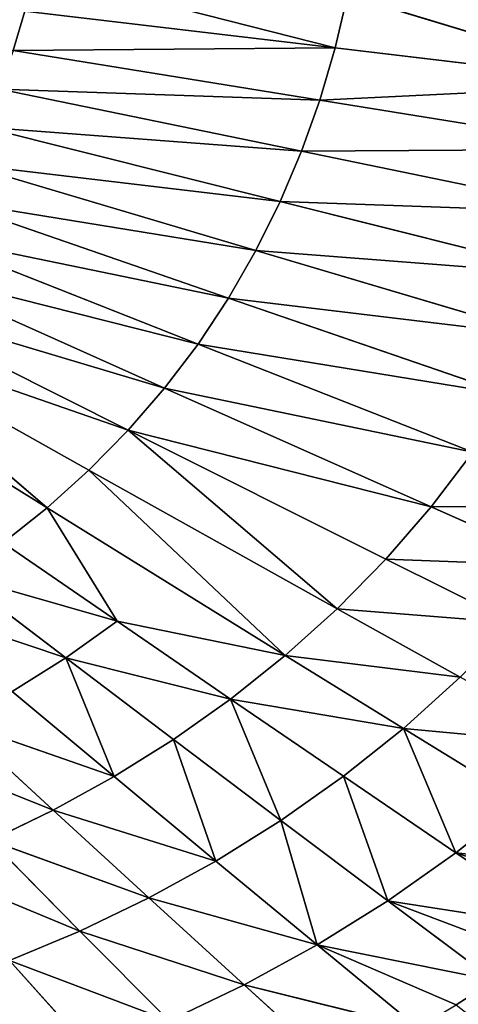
# Model space of a CAD drawing. Extents: x 0 to 605, y 0 to 400.
# Tile 811 of 1056: x 365 to 394, y 127 to 192. Entities that reach past the tile are written whole.
import ezdxf

# ---------------------------------------------------------------- set-up
doc = ezdxf.new("R2010")
doc.units = 0
doc.header["$LTSCALE"] = 25.4
doc.layers.get('0').update_dxf_attribs({"linetype": 'CONTINUOUS'})

# ---------------------------------------------------------------- blocks, each defined once
blk = doc.blocks.new('ATLANTA610_-_S_STL')
at = {"color": 0}
for p, q in [((379.724, 29.172, 271.562), (385.952, 30.076, 277.228)), ((379.724, 29.172, 271.562), (385.952, 30.076, 277.228)), ((379.724, 29.172, 271.562), (391.141, 30, 274.401)), ((379.724, 29.172, 271.562), (391.141, 30, 274.401)), ((391.141, 30, 274.401), (384.526, 29.109, 268.936)), ((391.141, 30, 274.401), (384.526, 29.109, 268.936)), ((384.526, 29.109, 268.936), (393.677, 29.964, 272.875)), ((384.526, 29.109, 268.936), (393.677, 29.964, 272.875)), ((396.169, 29.93, 271.277), (389.178, 29.052, 266.037)), ((396.169, 29.93, 271.277), (389.178, 29.052, 266.037)), ((389.178, 29.052, 266.037), (398.615, 29.897, 269.606)), ((389.178, 29.052, 266.037), (398.615, 29.897, 269.606)), ((401.011, 29.866, 267.866), (393.66, 29, 262.873)), ((401.011, 29.866, 267.866), (393.66, 29, 262.873)), ((393.66, 29, 262.873), (403.354, 29.837, 266.057)), ((393.66, 29, 262.873), (403.354, 29.837, 266.057)), ((396.169, 29.93, 271.277), (393.677, 29.964, 272.875)), ((396.169, 29.93, 271.277), (393.677, 29.964, 272.875)), ((364.301, 28.498, 269.967), (369.753, 29.309, 276.034)), ((364.301, 28.498, 269.967), (369.753, 29.309, 276.034)), ((364.301, 28.498, 269.967), (374.793, 29.238, 273.924)), ((364.301, 28.498, 269.967), (374.793, 29.238, 273.924)), ((374.793, 29.238, 273.924), (368.932, 28.441, 268.019)), ((374.793, 29.238, 273.924), (368.932, 28.441, 268.019)), ((379.724, 29.172, 271.562), (368.932, 28.441, 268.019)), ((379.724, 29.172, 271.562), (368.932, 28.441, 268.019)), ((373.462, 28.388, 265.841), (379.724, 29.172, 271.562)), ((373.462, 28.388, 265.841), (379.724, 29.172, 271.562)), ((379.724, 29.172, 271.562), (374.793, 29.238, 273.924)), ((379.724, 29.172, 271.562), (374.793, 29.238, 273.924)), ((379.724, 29.172, 271.562), (384.526, 29.109, 268.936)), ((379.724, 29.172, 271.562), (384.526, 29.109, 268.936)), ((373.462, 28.388, 265.841), (384.526, 29.109, 268.936)), ((373.462, 28.388, 265.841), (384.526, 29.109, 268.936)), ((377.874, 28.338, 263.42), (384.526, 29.109, 268.936)), ((377.874, 28.338, 263.42), (384.526, 29.109, 268.936)), ((384.526, 29.109, 268.936), (382.15, 28.291, 260.748)), ((384.526, 29.109, 268.936), (382.15, 28.291, 260.748)), ((382.15, 28.291, 260.748), (389.178, 29.052, 266.037)), ((382.15, 28.291, 260.748), (389.178, 29.052, 266.037)), ((384.526, 29.109, 268.936), (389.178, 29.052, 266.037)), ((384.526, 29.109, 268.936), (389.178, 29.052, 266.037)), ((386.268, 28.249, 257.834), (389.178, 29.052, 266.037)), ((386.268, 28.249, 257.834), (389.178, 29.052, 266.037)), ((386.268, 28.249, 257.834), (393.66, 29, 262.873)), ((386.268, 28.249, 257.834), (393.66, 29, 262.873)), ((389.178, 29.052, 266.037), (393.66, 29, 262.873)), ((389.178, 29.052, 266.037), (393.66, 29, 262.873)), ((393.66, 29, 262.873), (390.207, 28.211, 254.688)), ((393.66, 29, 262.873), (390.207, 28.211, 254.688)), ((390.207, 28.211, 254.688), (397.945, 28.952, 259.456)), ((390.207, 28.211, 254.688), (397.945, 28.952, 259.456)), ((393.66, 29, 262.873), (397.945, 28.952, 259.456)), ((393.66, 29, 262.873), (397.945, 28.952, 259.456)), ((358.823, 27.801, 263.843), (368.932, 28.441, 268.019)), ((358.823, 27.801, 263.843), (368.932, 28.441, 268.019)), ((368.932, 28.441, 268.019), (363.043, 27.756, 262.06)), ((368.932, 28.441, 268.019), (363.043, 27.756, 262.06)), ((373.462, 28.388, 265.841), (363.043, 27.756, 262.06)), ((373.462, 28.388, 265.841), (363.043, 27.756, 262.06)), ((364.301, 28.498, 269.967), (368.932, 28.441, 268.019)), ((364.301, 28.498, 269.967), (368.932, 28.441, 268.019)), ((367.17, 27.713, 260.068), (373.462, 28.388, 265.841)), ((367.17, 27.713, 260.068), (373.462, 28.388, 265.841)), ((367.17, 27.713, 260.068), (377.874, 28.338, 263.42)), ((367.17, 27.713, 260.068), (377.874, 28.338, 263.42)), ((373.462, 28.388, 265.841), (368.932, 28.441, 268.019)), ((373.462, 28.388, 265.841), (368.932, 28.441, 268.019)), ((371.191, 27.673, 257.855), (377.874, 28.338, 263.42)), ((371.191, 27.673, 257.855), (377.874, 28.338, 263.42)), ((373.462, 28.388, 265.841), (377.874, 28.338, 263.42)), ((373.462, 28.388, 265.841), (377.874, 28.338, 263.42)), ((375.087, 27.636, 255.415), (377.874, 28.338, 263.42)), ((375.087, 27.636, 255.415), (377.874, 28.338, 263.42)), ((382.15, 28.291, 260.748), (375.087, 27.636, 255.415)), ((382.15, 28.291, 260.748), (375.087, 27.636, 255.415)), ((382.15, 28.291, 260.748), (377.874, 28.338, 263.42)), ((382.15, 28.291, 260.748), (377.874, 28.338, 263.42)), ((382.15, 28.291, 260.748), (378.84, 27.603, 252.753)), ((382.15, 28.291, 260.748), (378.84, 27.603, 252.753)), ((378.84, 27.603, 252.753), (386.268, 28.249, 257.834)), ((378.84, 27.603, 252.753), (386.268, 28.249, 257.834)), ((382.15, 28.291, 260.748), (386.268, 28.249, 257.834)), ((382.15, 28.291, 260.748), (386.268, 28.249, 257.834)), ((382.43, 27.572, 249.881), (390.207, 28.211, 254.688)), ((382.43, 27.572, 249.881), (390.207, 28.211, 254.688)), ((385.838, 27.546, 246.809), (393.945, 28.177, 251.322)), ((385.838, 27.546, 246.809), (393.945, 28.177, 251.322)), ((386.268, 28.249, 257.834), (390.207, 28.211, 254.688)), ((386.268, 28.249, 257.834), (390.207, 28.211, 254.688)), ((397.461, 28.148, 247.747), (389.043, 27.522, 243.547)), ((397.461, 28.148, 247.747), (389.043, 27.522, 243.547)), ((390.207, 28.211, 254.688), (393.945, 28.177, 251.322)), ((390.207, 28.211, 254.688), (393.945, 28.177, 251.322)), ((400.731, 28.124, 243.979), (392.025, 27.503, 240.109)), ((400.731, 28.124, 243.979), (392.025, 27.503, 240.109)), ((357.128, 27.169, 256.053), (367.17, 27.713, 260.068)), ((357.128, 27.169, 256.053), (367.17, 27.713, 260.068)), ((360.851, 27.136, 254.25), (367.17, 27.713, 260.068)), ((360.851, 27.136, 254.25), (367.17, 27.713, 260.068)), ((360.851, 27.136, 254.25), (371.191, 27.673, 257.855)), ((360.851, 27.136, 254.25), (371.191, 27.673, 257.855)), ((367.17, 27.713, 260.068), (363.043, 27.756, 262.06)), ((367.17, 27.713, 260.068), (363.043, 27.756, 262.06)), ((364.478, 27.105, 252.248), (371.191, 27.673, 257.855)), ((364.478, 27.105, 252.248), (371.191, 27.673, 257.855)), ((366.775, 26.563, 240.167), (382.43, 27.572, 249.881)), ((366.775, 26.563, 240.167), (382.43, 27.572, 249.881)), ((371.191, 27.673, 257.855), (367.17, 27.713, 260.068)), ((371.191, 27.673, 257.855), (367.17, 27.713, 260.068)), ((367.993, 27.077, 250.041), (371.191, 27.673, 257.855)), ((367.993, 27.077, 250.041), (371.191, 27.673, 257.855)), ((375.087, 27.636, 255.415), (367.993, 27.077, 250.041)), ((375.087, 27.636, 255.415), (367.993, 27.077, 250.041)), ((382.43, 27.572, 249.881), (369.516, 26.547, 237.69)), ((382.43, 27.572, 249.881), (369.516, 26.547, 237.69)), ((369.516, 26.547, 237.69), (385.838, 27.546, 246.809)), ((369.516, 26.547, 237.69), (385.838, 27.546, 246.809)), ((375.087, 27.636, 255.415), (371.191, 27.673, 257.855)), ((375.087, 27.636, 255.415), (371.191, 27.673, 257.855)), ((378.84, 27.603, 252.753), (371.379, 27.05, 247.635)), ((378.84, 27.603, 252.753), (371.379, 27.05, 247.635)), ((371.379, 27.05, 247.635), (382.43, 27.572, 249.881)), ((371.379, 27.05, 247.635), (382.43, 27.572, 249.881)), ((385.838, 27.546, 246.809), (372.095, 26.533, 235.062)), ((385.838, 27.546, 246.809), (372.095, 26.533, 235.062)), ((372.095, 26.533, 235.062), (389.043, 27.522, 243.547)), ((372.095, 26.533, 235.062), (389.043, 27.522, 243.547)), ((392.025, 27.503, 240.109), (374.495, 26.521, 232.292)), ((392.025, 27.503, 240.109), (374.495, 26.521, 232.292)), ((375.087, 27.636, 255.415), (378.84, 27.603, 252.753)), ((375.087, 27.636, 255.415), (378.84, 27.603, 252.753)), ((394.764, 27.488, 236.508), (376.701, 26.512, 229.391)), ((394.764, 27.488, 236.508), (376.701, 26.512, 229.391)), ((397.253, 27.477, 232.756), (378.705, 26.506, 226.37)), ((397.253, 27.477, 232.756), (378.705, 26.506, 226.37)), ((378.84, 27.603, 252.753), (382.43, 27.572, 249.881)), ((378.84, 27.603, 252.753), (382.43, 27.572, 249.881)), ((399.485, 27.47, 228.868), (380.505, 26.502, 223.239)), ((399.485, 27.47, 228.868), (380.505, 26.502, 223.239)), ((382.102, 26.5, 220.014), (401.464, 27.468, 224.861)), ((382.102, 26.5, 220.014), (401.464, 27.468, 224.861)), ((382.43, 27.572, 249.881), (385.838, 27.546, 246.809)), ((382.43, 27.572, 249.881), (385.838, 27.546, 246.809)), ((403.193, 27.471, 220.753), (383.498, 26.502, 216.707)), ((403.193, 27.471, 220.753), (383.498, 26.502, 216.707)), ((404.676, 27.479, 216.562), (384.698, 26.506, 213.334)), ((404.676, 27.479, 216.562), (384.698, 26.506, 213.334)), ((405.92, 27.492, 212.302), (385.707, 26.513, 209.906)), ((405.92, 27.492, 212.302), (385.707, 26.513, 209.906)), ((385.838, 27.546, 246.809), (389.043, 27.522, 243.547)), ((385.838, 27.546, 246.809), (389.043, 27.522, 243.547)), ((405.92, 27.492, 212.302), (386.534, 26.524, 206.429)), ((405.92, 27.492, 212.302), (386.534, 26.524, 206.429)), ((389.043, 27.522, 243.547), (392.025, 27.503, 240.109)), ((389.043, 27.522, 243.547), (392.025, 27.503, 240.109)), ((392.025, 27.503, 240.109), (394.764, 27.488, 236.508)), ((392.025, 27.503, 240.109), (394.764, 27.488, 236.508)), ((360.871, 26.601, 244.631), (367.993, 27.077, 250.041)), ((360.871, 26.601, 244.631), (367.993, 27.077, 250.041)), ((371.379, 27.05, 247.635), (363.888, 26.581, 242.483)), ((371.379, 27.05, 247.635), (363.888, 26.581, 242.483)), ((363.888, 26.581, 242.483), (366.775, 26.563, 240.167)), ((363.888, 26.581, 242.483), (366.775, 26.563, 240.167)), ((364.478, 27.105, 252.248), (367.993, 27.077, 250.041)), ((364.478, 27.105, 252.248), (367.993, 27.077, 250.041)), ((371.379, 27.05, 247.635), (366.775, 26.563, 240.167)), ((371.379, 27.05, 247.635), (366.775, 26.563, 240.167)), ((367.993, 27.077, 250.041), (371.379, 27.05, 247.635)), ((367.993, 27.077, 250.041), (371.379, 27.05, 247.635)), ((351.006, 25.85, 230.337), (366.775, 26.563, 240.167)), ((351.006, 25.85, 230.337), (366.775, 26.563, 240.167)), ((366.775, 26.563, 240.167), (353.074, 25.842, 228.465)), ((366.775, 26.563, 240.167), (353.074, 25.842, 228.465)), ((353.074, 25.842, 228.465), (369.516, 26.547, 237.69)), ((353.074, 25.842, 228.465), (369.516, 26.547, 237.69)), ((355.02, 25.834, 226.479), (372.095, 26.533, 235.062)), ((355.02, 25.834, 226.479), (372.095, 26.533, 235.062)), ((356.831, 25.828, 224.386), (374.495, 26.521, 232.292)), ((356.831, 25.828, 224.386), (374.495, 26.521, 232.292)), ((376.701, 26.512, 229.391), (358.497, 25.824, 222.195)), ((376.701, 26.512, 229.391), (358.497, 25.824, 222.195)), ((378.705, 26.506, 226.37), (360.011, 25.82, 219.913)), ((378.705, 26.506, 226.37), (360.011, 25.82, 219.913)), ((380.505, 26.502, 223.239), (361.372, 25.818, 217.549)), ((380.505, 26.502, 223.239), (361.372, 25.818, 217.549)), ((362.58, 25.817, 215.114), (382.102, 26.5, 220.014)), ((362.58, 25.817, 215.114), (382.102, 26.5, 220.014)), ((383.498, 26.502, 216.707), (363.637, 25.818, 212.618)), ((383.498, 26.502, 216.707), (363.637, 25.818, 212.618)), ((384.698, 26.506, 213.334), (364.547, 25.82, 210.071)), ((384.698, 26.506, 213.334), (364.547, 25.82, 210.071)), ((385.707, 26.513, 209.906), (365.313, 25.823, 207.483)), ((385.707, 26.513, 209.906), (365.313, 25.823, 207.483)), ((385.707, 26.513, 209.906), (365.942, 25.829, 204.859)), ((385.707, 26.513, 209.906), (365.942, 25.829, 204.859)), ((366.775, 26.563, 240.167), (369.516, 26.547, 237.69)), ((366.775, 26.563, 240.167), (369.516, 26.547, 237.69)), ((369.516, 26.547, 237.69), (372.095, 26.533, 235.062)), ((369.516, 26.547, 237.69), (372.095, 26.533, 235.062)), ((372.095, 26.533, 235.062), (374.495, 26.521, 232.292)), ((372.095, 26.533, 235.062), (374.495, 26.521, 232.292)), ((374.495, 26.521, 232.292), (376.701, 26.512, 229.391)), ((374.495, 26.521, 232.292), (376.701, 26.512, 229.391)), ((376.701, 26.512, 229.391), (378.705, 26.506, 226.37)), ((376.701, 26.512, 229.391), (378.705, 26.506, 226.37)), ((378.705, 26.506, 226.37), (380.505, 26.502, 223.239)), ((378.705, 26.506, 226.37), (380.505, 26.502, 223.239)), ((382.102, 26.5, 220.014), (380.505, 26.502, 223.239)), ((382.102, 26.5, 220.014), (380.505, 26.502, 223.239)), ((383.498, 26.502, 216.707), (382.102, 26.5, 220.014)), ((383.498, 26.502, 216.707), (382.102, 26.5, 220.014)), ((384.698, 26.506, 213.334), (383.498, 26.502, 216.707)), ((384.698, 26.506, 213.334), (383.498, 26.502, 216.707)), ((385.707, 26.513, 209.906), (384.698, 26.506, 213.334)), ((385.707, 26.513, 209.906), (384.698, 26.506, 213.334)), ((385.707, 26.513, 209.906), (386.534, 26.524, 206.429)), ((385.707, 26.513, 209.906), (386.534, 26.524, 206.429)), ((365.313, 25.823, 207.483), (364.547, 25.82, 210.071)), ((365.313, 25.823, 207.483), (364.547, 25.82, 210.071))]:
    blk.add_line(p, q, dxfattribs=at)
mesh = blk.add_polyface(dxfattribs=at)
corners = [(400.441, 30.981, 278.176), (396.169, 29.93, 271.277), (393.677, 29.964, 272.875)]
mesh.append_faces([[corners[k] for k in face] for face in [(0, 1, 2)]], dxfattribs={"color": 0})
mesh = blk.add_polyface(dxfattribs=at)
corners = [(385.952, 30.076, 277.228), (379.724, 29.172, 271.562), (374.793, 29.238, 273.924)]
mesh.append_faces([[corners[k] for k in face] for face in [(0, 1, 2)]], dxfattribs={"color": 0})
mesh = blk.add_polyface(dxfattribs=at)
corners = [(385.952, 30.076, 277.228), (391.141, 30, 274.401), (379.724, 29.172, 271.562)]
mesh.append_faces([[corners[k] for k in face] for face in [(0, 1, 2)]], dxfattribs={"color": 0})
mesh = blk.add_polyface(dxfattribs=at)
corners = [(391.141, 30, 274.401), (384.526, 29.109, 268.936), (379.724, 29.172, 271.562)]
mesh.append_faces([[corners[k] for k in face] for face in [(0, 1, 2)]], dxfattribs={"color": 0})
mesh = blk.add_polyface(dxfattribs=at)
corners = [(391.141, 30, 274.401), (393.677, 29.964, 272.875), (384.526, 29.109, 268.936)]
mesh.append_faces([[corners[k] for k in face] for face in [(0, 1, 2)]], dxfattribs={"color": 0})
mesh = blk.add_polyface(dxfattribs=at)
corners = [(384.526, 29.109, 268.936), (396.169, 29.93, 271.277), (389.178, 29.052, 266.037), (393.677, 29.964, 272.875)]
mesh.append_faces([[corners[k] for k in face] for face in [(0, 1, 2), (1, 0, 3)]], dxfattribs={"vtx0": -1, "color": 0})
mesh = blk.add_polyface(dxfattribs=at)
corners = [(396.169, 29.93, 271.277), (398.615, 29.897, 269.606), (389.178, 29.052, 266.037)]
mesh.append_faces([[corners[k] for k in face] for face in [(0, 1, 2)]], dxfattribs={"color": 0})
mesh = blk.add_polyface(dxfattribs=at)
corners = [(389.178, 29.052, 266.037), (401.011, 29.866, 267.866), (393.66, 29, 262.873), (398.615, 29.897, 269.606)]
mesh.append_faces([[corners[k] for k in face] for face in [(0, 1, 2), (1, 0, 3)]], dxfattribs={"vtx0": -1, "color": 0})
mesh = blk.add_polyface(dxfattribs=at)
corners = [(401.011, 29.866, 267.866), (403.354, 29.837, 266.057), (393.66, 29, 262.873)]
mesh.append_faces([[corners[k] for k in face] for face in [(0, 1, 2)]], dxfattribs={"color": 0})
mesh = blk.add_polyface(dxfattribs=at)
corners = [(393.66, 29, 262.873), (405.641, 29.809, 264.181), (397.945, 28.952, 259.456), (403.354, 29.837, 266.057)]
mesh.append_faces([[corners[k] for k in face] for face in [(0, 1, 2), (1, 0, 3)]], dxfattribs={"vtx0": -1, "color": 0})
mesh = blk.add_polyface(dxfattribs=at)
corners = [(364.622, 29.383, 277.906), (369.753, 29.309, 276.034), (359.588, 28.558, 271.696)]
mesh.append_faces([[corners[k] for k in face] for face in [(0, 1, 2)]], dxfattribs={"color": 0})
mesh = blk.add_polyface(dxfattribs=at)
corners = [(369.753, 29.309, 276.034), (364.301, 28.498, 269.967), (359.588, 28.558, 271.696)]
mesh.append_faces([[corners[k] for k in face] for face in [(0, 1, 2)]], dxfattribs={"color": 0})
mesh = blk.add_polyface(dxfattribs=at)
corners = [(369.753, 29.309, 276.034), (374.793, 29.238, 273.924), (364.301, 28.498, 269.967)]
mesh.append_faces([[corners[k] for k in face] for face in [(0, 1, 2)]], dxfattribs={"color": 0})
mesh = blk.add_polyface(dxfattribs=at)
corners = [(374.793, 29.238, 273.924), (368.932, 28.441, 268.019), (364.301, 28.498, 269.967)]
mesh.append_faces([[corners[k] for k in face] for face in [(0, 1, 2)]], dxfattribs={"color": 0})
mesh = blk.add_polyface(dxfattribs=at)
corners = [(374.793, 29.238, 273.924), (379.724, 29.172, 271.562), (368.932, 28.441, 268.019)]
mesh.append_faces([[corners[k] for k in face] for face in [(0, 1, 2)]], dxfattribs={"color": 0})
mesh = blk.add_polyface(dxfattribs=at)
corners = [(379.724, 29.172, 271.562), (373.462, 28.388, 265.841), (368.932, 28.441, 268.019)]
mesh.append_faces([[corners[k] for k in face] for face in [(0, 1, 2)]], dxfattribs={"color": 0})
mesh = blk.add_polyface(dxfattribs=at)
corners = [(379.724, 29.172, 271.562), (384.526, 29.109, 268.936), (373.462, 28.388, 265.841)]
mesh.append_faces([[corners[k] for k in face] for face in [(0, 1, 2)]], dxfattribs={"color": 0})
mesh = blk.add_polyface(dxfattribs=at)
corners = [(384.526, 29.109, 268.936), (377.874, 28.338, 263.42), (373.462, 28.388, 265.841)]
mesh.append_faces([[corners[k] for k in face] for face in [(0, 1, 2)]], dxfattribs={"color": 0})
mesh = blk.add_polyface(dxfattribs=at)
corners = [(384.526, 29.109, 268.936), (382.15, 28.291, 260.748), (377.874, 28.338, 263.42)]
mesh.append_faces([[corners[k] for k in face] for face in [(0, 1, 2)]], dxfattribs={"color": 0})
mesh = blk.add_polyface(dxfattribs=at)
corners = [(384.526, 29.109, 268.936), (389.178, 29.052, 266.037), (382.15, 28.291, 260.748)]
mesh.append_faces([[corners[k] for k in face] for face in [(0, 1, 2)]], dxfattribs={"color": 0})
mesh = blk.add_polyface(dxfattribs=at)
corners = [(389.178, 29.052, 266.037), (386.268, 28.249, 257.834), (382.15, 28.291, 260.748)]
mesh.append_faces([[corners[k] for k in face] for face in [(0, 1, 2)]], dxfattribs={"color": 0})
mesh = blk.add_polyface(dxfattribs=at)
corners = [(389.178, 29.052, 266.037), (393.66, 29, 262.873), (386.268, 28.249, 257.834)]
mesh.append_faces([[corners[k] for k in face] for face in [(0, 1, 2)]], dxfattribs={"color": 0})
mesh = blk.add_polyface(dxfattribs=at)
corners = [(393.66, 29, 262.873), (390.207, 28.211, 254.688), (386.268, 28.249, 257.834)]
mesh.append_faces([[corners[k] for k in face] for face in [(0, 1, 2)]], dxfattribs={"color": 0})
mesh = blk.add_polyface(dxfattribs=at)
corners = [(393.66, 29, 262.873), (397.945, 28.952, 259.456), (390.207, 28.211, 254.688)]
mesh.append_faces([[corners[k] for k in face] for face in [(0, 1, 2)]], dxfattribs={"color": 0})
mesh = blk.add_polyface(dxfattribs=at)
corners = [(390.207, 28.211, 254.688), (402.012, 28.911, 255.799), (393.945, 28.177, 251.322), (397.945, 28.952, 259.456)]
mesh.append_faces([[corners[k] for k in face] for face in [(0, 1, 2), (1, 0, 3)]], dxfattribs={"vtx0": -1, "color": 0})
mesh = blk.add_polyface(dxfattribs=at)
corners = [(364.301, 28.498, 269.967), (368.932, 28.441, 268.019), (358.823, 27.801, 263.843)]
mesh.append_faces([[corners[k] for k in face] for face in [(0, 1, 2)]], dxfattribs={"color": 0})
mesh = blk.add_polyface(dxfattribs=at)
corners = [(368.932, 28.441, 268.019), (363.043, 27.756, 262.06), (358.823, 27.801, 263.843)]
mesh.append_faces([[corners[k] for k in face] for face in [(0, 1, 2)]], dxfattribs={"color": 0})
mesh = blk.add_polyface(dxfattribs=at)
corners = [(368.932, 28.441, 268.019), (373.462, 28.388, 265.841), (363.043, 27.756, 262.06)]
mesh.append_faces([[corners[k] for k in face] for face in [(0, 1, 2)]], dxfattribs={"color": 0})
mesh = blk.add_polyface(dxfattribs=at)
corners = [(373.462, 28.388, 265.841), (367.17, 27.713, 260.068), (363.043, 27.756, 262.06)]
mesh.append_faces([[corners[k] for k in face] for face in [(0, 1, 2)]], dxfattribs={"color": 0})
mesh = blk.add_polyface(dxfattribs=at)
corners = [(373.462, 28.388, 265.841), (377.874, 28.338, 263.42), (367.17, 27.713, 260.068)]
mesh.append_faces([[corners[k] for k in face] for face in [(0, 1, 2)]], dxfattribs={"color": 0})
mesh = blk.add_polyface(dxfattribs=at)
corners = [(377.874, 28.338, 263.42), (371.191, 27.673, 257.855), (367.17, 27.713, 260.068)]
mesh.append_faces([[corners[k] for k in face] for face in [(0, 1, 2)]], dxfattribs={"color": 0})
mesh = blk.add_polyface(dxfattribs=at)
corners = [(377.874, 28.338, 263.42), (375.087, 27.636, 255.415), (371.191, 27.673, 257.855)]
mesh.append_faces([[corners[k] for k in face] for face in [(0, 1, 2)]], dxfattribs={"color": 0})
mesh = blk.add_polyface(dxfattribs=at)
corners = [(377.874, 28.338, 263.42), (382.15, 28.291, 260.748), (375.087, 27.636, 255.415)]
mesh.append_faces([[corners[k] for k in face] for face in [(0, 1, 2)]], dxfattribs={"color": 0})
mesh = blk.add_polyface(dxfattribs=at)
corners = [(382.15, 28.291, 260.748), (378.84, 27.603, 252.753), (375.087, 27.636, 255.415)]
mesh.append_faces([[corners[k] for k in face] for face in [(0, 1, 2)]], dxfattribs={"color": 0})
mesh = blk.add_polyface(dxfattribs=at)
corners = [(382.15, 28.291, 260.748), (386.268, 28.249, 257.834), (378.84, 27.603, 252.753)]
mesh.append_faces([[corners[k] for k in face] for face in [(0, 1, 2)]], dxfattribs={"color": 0})
mesh = blk.add_polyface(dxfattribs=at)
corners = [(378.84, 27.603, 252.753), (390.207, 28.211, 254.688), (382.43, 27.572, 249.881), (386.268, 28.249, 257.834)]
mesh.append_faces([[corners[k] for k in face] for face in [(0, 1, 2), (1, 0, 3)]], dxfattribs={"vtx0": -1, "color": 0})
mesh = blk.add_polyface(dxfattribs=at)
corners = [(382.43, 27.572, 249.881), (393.945, 28.177, 251.322), (385.838, 27.546, 246.809), (390.207, 28.211, 254.688)]
mesh.append_faces([[corners[k] for k in face] for face in [(0, 1, 2), (1, 0, 3)]], dxfattribs={"vtx0": -1, "color": 0})
mesh = blk.add_polyface(dxfattribs=at)
corners = [(385.838, 27.546, 246.809), (397.461, 28.148, 247.747), (389.043, 27.522, 243.547), (393.945, 28.177, 251.322)]
mesh.append_faces([[corners[k] for k in face] for face in [(0, 1, 2), (1, 0, 3)]], dxfattribs={"vtx0": -1, "color": 0})
mesh = blk.add_polyface(dxfattribs=at)
corners = [(389.043, 27.522, 243.547), (400.731, 28.124, 243.979), (392.025, 27.503, 240.109), (397.461, 28.148, 247.747)]
mesh.append_faces([[corners[k] for k in face] for face in [(0, 1, 2), (1, 0, 3)]], dxfattribs={"vtx0": -1, "color": 0})
mesh = blk.add_polyface(dxfattribs=at)
corners = [(392.025, 27.503, 240.109), (403.734, 28.105, 240.031), (394.764, 27.488, 236.508), (400.731, 28.124, 243.979)]
mesh.append_faces([[corners[k] for k in face] for face in [(0, 1, 2), (1, 0, 3)]], dxfattribs={"vtx0": -1, "color": 0})
mesh = blk.add_polyface(dxfattribs=at)
corners = [(363.043, 27.756, 262.06), (367.17, 27.713, 260.068), (357.128, 27.169, 256.053)]
mesh.append_faces([[corners[k] for k in face] for face in [(0, 1, 2)]], dxfattribs={"color": 0})
mesh = blk.add_polyface(dxfattribs=at)
corners = [(367.17, 27.713, 260.068), (360.851, 27.136, 254.25), (357.128, 27.169, 256.053)]
mesh.append_faces([[corners[k] for k in face] for face in [(0, 1, 2)]], dxfattribs={"color": 0})
mesh = blk.add_polyface(dxfattribs=at)
corners = [(367.17, 27.713, 260.068), (371.191, 27.673, 257.855), (360.851, 27.136, 254.25)]
mesh.append_faces([[corners[k] for k in face] for face in [(0, 1, 2)]], dxfattribs={"color": 0})
mesh = blk.add_polyface(dxfattribs=at)
corners = [(371.191, 27.673, 257.855), (364.478, 27.105, 252.248), (360.851, 27.136, 254.25)]
mesh.append_faces([[corners[k] for k in face] for face in [(0, 1, 2)]], dxfattribs={"color": 0})
mesh = blk.add_polyface(dxfattribs=at)
corners = [(371.191, 27.673, 257.855), (367.993, 27.077, 250.041), (364.478, 27.105, 252.248)]
mesh.append_faces([[corners[k] for k in face] for face in [(0, 1, 2)]], dxfattribs={"color": 0})
mesh = blk.add_polyface(dxfattribs=at)
corners = [(382.43, 27.572, 249.881), (369.516, 26.547, 237.69), (366.775, 26.563, 240.167)]
mesh.append_faces([[corners[k] for k in face] for face in [(0, 1, 2)]], dxfattribs={"color": 0})
mesh = blk.add_polyface(dxfattribs=at)
corners = [(382.43, 27.572, 249.881), (366.775, 26.563, 240.167), (371.379, 27.05, 247.635)]
mesh.append_faces([[corners[k] for k in face] for face in [(0, 1, 2)]], dxfattribs={"color": 0})
mesh = blk.add_polyface(dxfattribs=at)
corners = [(371.191, 27.673, 257.855), (375.087, 27.636, 255.415), (367.993, 27.077, 250.041)]
mesh.append_faces([[corners[k] for k in face] for face in [(0, 1, 2)]], dxfattribs={"color": 0})
mesh = blk.add_polyface(dxfattribs=at)
corners = [(367.993, 27.077, 250.041), (378.84, 27.603, 252.753), (371.379, 27.05, 247.635), (375.087, 27.636, 255.415)]
mesh.append_faces([[corners[k] for k in face] for face in [(0, 1, 2), (1, 0, 3)]], dxfattribs={"vtx0": -1, "color": 0})
mesh = blk.add_polyface(dxfattribs=at)
corners = [(382.43, 27.572, 249.881), (385.838, 27.546, 246.809), (369.516, 26.547, 237.69)]
mesh.append_faces([[corners[k] for k in face] for face in [(0, 1, 2)]], dxfattribs={"color": 0})
mesh = blk.add_polyface(dxfattribs=at)
corners = [(385.838, 27.546, 246.809), (372.095, 26.533, 235.062), (369.516, 26.547, 237.69)]
mesh.append_faces([[corners[k] for k in face] for face in [(0, 1, 2)]], dxfattribs={"color": 0})
mesh = blk.add_polyface(dxfattribs=at)
corners = [(378.84, 27.603, 252.753), (382.43, 27.572, 249.881), (371.379, 27.05, 247.635)]
mesh.append_faces([[corners[k] for k in face] for face in [(0, 1, 2)]], dxfattribs={"color": 0})
mesh = blk.add_polyface(dxfattribs=at)
corners = [(385.838, 27.546, 246.809), (389.043, 27.522, 243.547), (372.095, 26.533, 235.062)]
mesh.append_faces([[corners[k] for k in face] for face in [(0, 1, 2)]], dxfattribs={"color": 0})
mesh = blk.add_polyface(dxfattribs=at)
corners = [(372.095, 26.533, 235.062), (392.025, 27.503, 240.109), (374.495, 26.521, 232.292), (389.043, 27.522, 243.547)]
mesh.append_faces([[corners[k] for k in face] for face in [(0, 1, 2), (1, 0, 3)]], dxfattribs={"vtx0": -1, "color": 0})
mesh = blk.add_polyface(dxfattribs=at)
corners = [(374.495, 26.521, 232.292), (394.764, 27.488, 236.508), (376.701, 26.512, 229.391), (392.025, 27.503, 240.109)]
mesh.append_faces([[corners[k] for k in face] for face in [(0, 1, 2), (1, 0, 3)]], dxfattribs={"vtx0": -1, "color": 0})
mesh = blk.add_polyface(dxfattribs=at)
corners = [(376.701, 26.512, 229.391), (397.253, 27.477, 232.756), (378.705, 26.506, 226.37), (394.764, 27.488, 236.508)]
mesh.append_faces([[corners[k] for k in face] for face in [(0, 1, 2), (1, 0, 3)]], dxfattribs={"vtx0": -1, "color": 0})
mesh = blk.add_polyface(dxfattribs=at)
corners = [(378.705, 26.506, 226.37), (399.485, 27.47, 228.868), (380.505, 26.502, 223.239), (397.253, 27.477, 232.756)]
mesh.append_faces([[corners[k] for k in face] for face in [(0, 1, 2), (1, 0, 3)]], dxfattribs={"vtx0": -1, "color": 0})
mesh = blk.add_polyface(dxfattribs=at)
corners = [(380.505, 26.502, 223.239), (401.464, 27.468, 224.861), (382.102, 26.5, 220.014), (399.485, 27.47, 228.868)]
mesh.append_faces([[corners[k] for k in face] for face in [(0, 1, 2), (1, 0, 3)]], dxfattribs={"vtx0": -1, "color": 0})
mesh = blk.add_polyface(dxfattribs=at)
corners = [(382.102, 26.5, 220.014), (403.193, 27.471, 220.753), (383.498, 26.502, 216.707), (401.464, 27.468, 224.861)]
mesh.append_faces([[corners[k] for k in face] for face in [(0, 1, 2), (1, 0, 3)]], dxfattribs={"vtx0": -1, "color": 0})
mesh = blk.add_polyface(dxfattribs=at)
corners = [(383.498, 26.502, 216.707), (404.676, 27.479, 216.562), (384.698, 26.506, 213.334), (403.193, 27.471, 220.753)]
mesh.append_faces([[corners[k] for k in face] for face in [(0, 1, 2), (1, 0, 3)]], dxfattribs={"vtx0": -1, "color": 0})
mesh = blk.add_polyface(dxfattribs=at)
corners = [(384.698, 26.506, 213.334), (405.92, 27.492, 212.302), (385.707, 26.513, 209.906), (404.676, 27.479, 216.562)]
mesh.append_faces([[corners[k] for k in face] for face in [(0, 1, 2), (1, 0, 3)]], dxfattribs={"vtx0": -1, "color": 0})
mesh = blk.add_polyface(dxfattribs=at)
corners = [(405.92, 27.492, 212.302), (386.534, 26.524, 206.429), (385.707, 26.513, 209.906)]
mesh.append_faces([[corners[k] for k in face] for face in [(0, 1, 2)]], dxfattribs={"color": 0})
mesh = blk.add_polyface(dxfattribs=at)
corners = [(405.92, 27.492, 212.302), (406.937, 27.51, 207.982), (386.534, 26.524, 206.429)]
mesh.append_faces([[corners[k] for k in face] for face in [(0, 1, 2)]], dxfattribs={"color": 0})
mesh = blk.add_polyface(dxfattribs=at)
corners = [(363.888, 26.581, 242.483), (366.775, 26.563, 240.167), (351.006, 25.85, 230.337)]
mesh.append_faces([[corners[k] for k in face] for face in [(0, 1, 2)]], dxfattribs={"color": 0})
mesh = blk.add_polyface(dxfattribs=at)
corners = [(357.739, 26.622, 246.602), (367.993, 27.077, 250.041), (360.871, 26.601, 244.631), (364.478, 27.105, 252.248)]
mesh.append_faces([[corners[k] for k in face] for face in [(0, 1, 2), (1, 0, 3)]], dxfattribs={"vtx0": -1, "color": 0})
mesh = blk.add_polyface(dxfattribs=at)
corners = [(360.871, 26.601, 244.631), (371.379, 27.05, 247.635), (363.888, 26.581, 242.483), (367.993, 27.077, 250.041)]
mesh.append_faces([[corners[k] for k in face] for face in [(0, 1, 2), (1, 0, 3)]], dxfattribs={"vtx0": -1, "color": 0})
mesh = blk.add_polyface(dxfattribs=at)
corners = [(371.379, 27.05, 247.635), (366.775, 26.563, 240.167), (363.888, 26.581, 242.483)]
mesh.append_faces([[corners[k] for k in face] for face in [(0, 1, 2)]], dxfattribs={"color": 0})
mesh = blk.add_polyface(dxfattribs=at)
corners = [(366.775, 26.563, 240.167), (353.074, 25.842, 228.465), (351.006, 25.85, 230.337)]
mesh.append_faces([[corners[k] for k in face] for face in [(0, 1, 2)]], dxfattribs={"color": 0})
mesh = blk.add_polyface(dxfattribs=at)
corners = [(366.775, 26.563, 240.167), (369.516, 26.547, 237.69), (353.074, 25.842, 228.465)]
mesh.append_faces([[corners[k] for k in face] for face in [(0, 1, 2)]], dxfattribs={"color": 0})
mesh = blk.add_polyface(dxfattribs=at)
corners = [(353.074, 25.842, 228.465), (372.095, 26.533, 235.062), (355.02, 25.834, 226.479), (369.516, 26.547, 237.69)]
mesh.append_faces([[corners[k] for k in face] for face in [(0, 1, 2), (1, 0, 3)]], dxfattribs={"vtx0": -1, "color": 0})
mesh = blk.add_polyface(dxfattribs=at)
corners = [(355.02, 25.834, 226.479), (374.495, 26.521, 232.292), (356.831, 25.828, 224.386), (372.095, 26.533, 235.062)]
mesh.append_faces([[corners[k] for k in face] for face in [(0, 1, 2), (1, 0, 3)]], dxfattribs={"vtx0": -1, "color": 0})
mesh = blk.add_polyface(dxfattribs=at)
corners = [(356.831, 25.828, 224.386), (376.701, 26.512, 229.391), (358.497, 25.824, 222.195), (374.495, 26.521, 232.292)]
mesh.append_faces([[corners[k] for k in face] for face in [(0, 1, 2), (1, 0, 3)]], dxfattribs={"vtx0": -1, "color": 0})
mesh = blk.add_polyface(dxfattribs=at)
corners = [(358.497, 25.824, 222.195), (378.705, 26.506, 226.37), (360.011, 25.82, 219.913), (376.701, 26.512, 229.391)]
mesh.append_faces([[corners[k] for k in face] for face in [(0, 1, 2), (1, 0, 3)]], dxfattribs={"vtx0": -1, "color": 0})
mesh = blk.add_polyface(dxfattribs=at)
corners = [(360.011, 25.82, 219.913), (380.505, 26.502, 223.239), (361.372, 25.818, 217.549), (378.705, 26.506, 226.37)]
mesh.append_faces([[corners[k] for k in face] for face in [(0, 1, 2), (1, 0, 3)]], dxfattribs={"vtx0": -1, "color": 0})
mesh = blk.add_polyface(dxfattribs=at)
corners = [(361.372, 25.818, 217.549), (382.102, 26.5, 220.014), (362.58, 25.817, 215.114), (380.505, 26.502, 223.239)]
mesh.append_faces([[corners[k] for k in face] for face in [(0, 1, 2), (1, 0, 3)]], dxfattribs={"vtx0": -1, "color": 0})
mesh = blk.add_polyface(dxfattribs=at)
corners = [(362.58, 25.817, 215.114), (383.498, 26.502, 216.707), (363.637, 25.818, 212.618), (382.102, 26.5, 220.014)]
mesh.append_faces([[corners[k] for k in face] for face in [(0, 1, 2), (1, 0, 3)]], dxfattribs={"vtx0": -1, "color": 0})
mesh = blk.add_polyface(dxfattribs=at)
corners = [(363.637, 25.818, 212.618), (384.698, 26.506, 213.334), (364.547, 25.82, 210.071), (383.498, 26.502, 216.707)]
mesh.append_faces([[corners[k] for k in face] for face in [(0, 1, 2), (1, 0, 3)]], dxfattribs={"vtx0": -1, "color": 0})
mesh = blk.add_polyface(dxfattribs=at)
corners = [(364.547, 25.82, 210.071), (385.707, 26.513, 209.906), (365.313, 25.823, 207.483), (384.698, 26.506, 213.334)]
mesh.append_faces([[corners[k] for k in face] for face in [(0, 1, 2), (1, 0, 3)]], dxfattribs={"vtx0": -1, "color": 0})
mesh = blk.add_polyface(dxfattribs=at)
corners = [(385.707, 26.513, 209.906), (365.942, 25.829, 204.859), (365.313, 25.823, 207.483)]
mesh.append_faces([[corners[k] for k in face] for face in [(0, 1, 2)]], dxfattribs={"color": 0})
mesh = blk.add_polyface(dxfattribs=at)
corners = [(385.707, 26.513, 209.906), (386.534, 26.524, 206.429), (365.942, 25.829, 204.859)]
mesh.append_faces([[corners[k] for k in face] for face in [(0, 1, 2)]], dxfattribs={"color": 0})
mesh = blk.add_polyface(dxfattribs=at)
corners = [(344.766, 25.379, 205.039), (365.313, 25.823, 207.483), (345.192, 25.381, 203.275), (344.248, 25.377, 206.779), (364.547, 25.82, 210.071)]
mesh.append_faces([[corners[k] for k in face] for face in [(0, 1, 2), (1, 3, 4)]], dxfattribs={"vtx0": -1, "color": 0})
mesh.append_faces([[corners[k] for k in face] for face in [(1, 0, 3)]], dxfattribs={"vtx0": -1, "vtx2": -1, "color": 0})

msp = doc.modelspace()

# ---------------------------------------------------------------- block references
at = {"color": 254, "extrusion": (0, -1, 5.55112e-17)}
msp.add_blockref('ATLANTA610_-_S_STL', (-0.269, -0.066, -399.883), dxfattribs=at)

doc.saveas('drawing.dxf')
